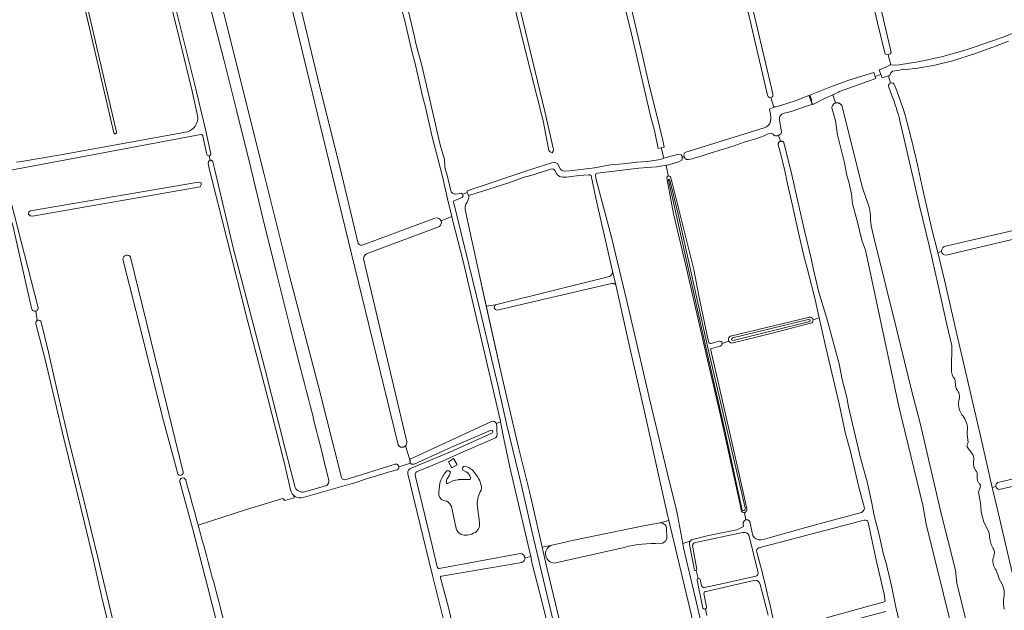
# Model space of a CAD drawing. Header units: metres. Extents: x 209813 to 223847, y 571801 to 587119.
# Tile 491 of 656: x 213530 to 214274, y 582462 to 582908. Entities that reach past the tile are written whole.
import ezdxf

# ---------------------------------------------------------------- set-up
doc = ezdxf.new("R2010")
doc.units = ezdxf.units.M
for name, color, linetype, lineweight in [('B-RO-GR-GRAS-GV', 8, 'Continuous', 0), ('B-RO-KW-KUNSTWERK_STUW-GV', 8, 'Continuous', 0), ('B-RO-OG-WATER_GREPPEL-GV', 8, 'Continuous', 0), ('B-RO-VH-ONVERHARD-GV', 8, 'Continuous', 0)]:
    doc.layers.add(name, color=color, linetype=linetype, lineweight=lineweight)

msp = doc.modelspace()

# ---------------------------------------------------------------- linework, layer by layer
at = {"layer": 'B-RO-GR-GRAS-GV', "flags": 128}
for points in [[(214090.791, 583304.366), (214097.79, 583274.494), (214107.84, 583229.021), (214124.522, 583159.123), (214126.99, 583144.669), (214141.606, 583084.102), (214151.647, 583039.049), (214158.018, 583012.473), (214166.979, 582973.139), (214174.072, 582944.818), (214188.471, 582882.959), (214187.747, 582881.748), (214186.26, 582881.158)], [(214180.754, 582866.164), (214179.49, 582869.811), (214184.051, 582871.466), (214187.814, 582873.511), (214188.232, 582873.484), (214186.217, 582881.141), (214184.038, 582881.665), (214178.075, 582905.125), (214167.875, 582949.184), (214158.237, 582988.775), (214137.46, 583077.421), (214122.194, 583144.388), (214121.81, 583146.621)], [(214095.151, 582850.575), (214080.452, 582913.328), (214032.108, 583117.712)], [(214036.688, 583118.624), (214039.372, 583106.018), (214061.2, 583012.091), (214099.009, 582851.558)], [(214014.76, 582810.804), (214012.379, 582810.322), (214009.636, 582823.874), (214006.752, 582835.115), (213992.314, 582896.948), (213982.708, 582935.917), (213976.792, 582962.321), (213974.448, 582971.811), (213956.821, 583051.458), (213944.598, 583104.205), (213946.241, 583104.673)], [(213816.014, 582586.348), (213815.88, 582586.667), (213783.365, 582720.581), (213756.867, 582829.075), (213730.723, 582937.54), (213702.169, 583053.876), (213697.409, 583070.44)], [(213703.386, 583073.144), (213703.455, 583072.953), (213715.029, 583028.877), (213736.347, 582941.625), (213755.06, 582864.023), (213773.164, 582791.18), (213785.889, 582738.592)], [(213651.919, 583043.657), (213652.028, 583043.384), (213654.534, 583033.31), (213662.245, 583002.505), (213674.225, 582953.056), (213695.766, 582865.964), (213714.714, 582790.74), (213733.797, 582714.118), (213755.716, 582630.554), (213773.079, 582561.814)], [(213621.411, 583032.783), (213625.235, 583012.639), (213625.123, 583011.633), (213624.13, 583009.332), (213623.84, 583008.998), (213624.791, 583005.133), (213625.003, 583005.204), (213625.474, 583005.25), (213626.115, 583005.204), (213626.757, 583004.618), (213627.834, 582998.944), (213643.536, 582934.158), (213662.159, 582859.422), (213670.388, 582824.641), (213674.448, 582806.309)], [(213741.47, 582647.208), (213734.155, 582675.85), (213724.601, 582714.296), (213713.632, 582757.708), (213704.089, 582797.876), (213694.02, 582838.19), (213684.253, 582877.651), (213675.787, 582910.538), (213666.278, 582947.221), (213657.279, 582983.625), (213647.229, 583023.859)], [(213664.669, 582834.019), (213660.429, 582853.601), (213648.607, 582902.344), (213633.732, 582961.622), (213624.98, 582995.608), (213623.158, 583004.137), (213623.992, 583004.941), (213624.527, 583005.045), (213624.791, 583005.133)], [(213568.289, 582973.441), (213603.191, 582822.806), (213603.222, 582822.593), (213603.209, 582822.378), (213603.154, 582822.171), (213603.059, 582821.978), (213602.927, 582821.808), (213602.764, 582821.668), (213602.577, 582821.563), (213602.372, 582821.497), (213602.158, 582821.473), (213601.944, 582821.493), (213601.738, 582821.554), (213601.549, 582821.655), (213601.311, 582821.872), (213601.194, 582822.052), (213601.114, 582822.252), (213566.073, 582972.859)], [(213987.046, 582938.571), (214000.481, 582881.47), (214005.234, 582860.348), (214013.567, 582827.012), (214016.024, 582816.37), (214017.056, 582811.269), (214014.76, 582810.804), (214016.777, 582802.988), (214017.468, 582803.229), (214028.047, 582805.968), (214029.698, 582805.543), (214030.568, 582804.337), (214030.598, 582803.56), (214032.038, 582804.194), (214031.798, 582805.92), (214032.523, 582807.315), (214092.424, 582826.02), (214094.328, 582826.8), (214095.701, 582828.093), (214096.718, 582829.35), (214097.343, 582831.066), (214097.579, 582833.224), (214097.31, 582836.29), (214096.464, 582840.179), (214099.806, 582841.665)], [(213818.723, 582935.208), (213828.45, 582894.771), (213829.41, 582889.743), (213833.597, 582874.107), (213838.467, 582853.771), (213847.799, 582813.201), (213850.919, 582802.086), (213851.148, 582797.267), (213851.605, 582794.947), (213853.12, 582790.283), (213855.514, 582779.49), (213855.986, 582777.951), (213856.419, 582777.208), (213857.457, 582776.436), (213858.379, 582776.042), (213859.458, 582775.841), (213863.507, 582776.717), (213864.491, 582775.903), (213864.59, 582775.677), (213868.182, 582777.016), (213868.124, 582778.419), (213917.74, 582795.048), (213931.999, 582799.435), (213933.798, 582799.688), (213935.065, 582799.542), (213936.75, 582798.699), (213938.493, 582795.112), (213939.288, 582793.94), (213940.324, 582793.408), (213941.43, 582793.244), (213945.387, 582793.483), (213964.445, 582795.724), (213976.335, 582797.902), (213985.877, 582798.685), (213996.354, 582799.909), (214004.389, 582800.623), (214012.375, 582801.67), (214014.836, 582802.312), (214016.777, 582802.988)], [(213856.45, 582758.971), (213853.216, 582772.215), (213849.382, 582789.16), (213841.486, 582820.183), (213836.724, 582841.543), (213834.485, 582849.757), (213829.315, 582872.199), (213826.013, 582884.802), (213821.244, 582905.832), (213818.488, 582916.141)], [(214188.232, 582873.484), (214191.237, 582873.29), (214194.448, 582873.479), (214210.054, 582876.048), (214226.471, 582879.485), (214245.08, 582884.784), (214252.722, 582887.353), (214262.683, 582890.93), (214273.956, 582894.571), (214282.162, 582898.267), (214293.318, 582902.042), (214327.623, 582911.933)], [(214277.162, 582891.33), (214267.373, 582887.514), (214252.281, 582882.065), (214234.728, 582876.676), (214221.512, 582873.325), (214207.101, 582870.694), (214199.155, 582870.038), (214197.862, 582870.169), (214196.524, 582870.02), (214194.672, 582869.458), (214189.553, 582868.642), (214188.341, 582867.585), (214187.958, 582866.954), (214187.495, 582865.412), (214186.452, 582865.12)], [(214097.599, 582848.782), (214099.806, 582841.665), (214100.085, 582841.789), (214101.272, 582841.825), (214103.328, 582842.224), (214116.64, 582846.491), (214126.324, 582850.491), (214127.037, 582850.673), (214140.974, 582856.279), (214156.601, 582861.835), (214175.449, 582867.843), (214176.457, 582864.679), (214180.754, 582866.164)], [(214176.457, 582864.679), (214176.915, 582863.242), (214149.348, 582853.374), (214148.57, 582852.836), (214144.313, 582850.966)], [(214187.913, 582859.792), (214186.452, 582865.12), (214181.588, 582863.759), (214180.754, 582866.164)], [(214189.357, 582849.533), (214186.498, 582857.515)], [(214190.551, 582859.108), (214190.752, 582858.769)], [(214234.696, 582447.287), (214214.981, 582526.61), (214212.322, 582541.059), (214194.402, 582615.564), (214169.048, 582733.658), (214166.375, 582741.113), (214162.912, 582755.74), (214159.374, 582768.503), (214158.404, 582776.173), (214156.419, 582785.256), (214155.246, 582788.836), (214153.093, 582800.499), (214148.046, 582820.675), (214146.519, 582831.268), (214143.692, 582841.076), (214143.762, 582841.654), (214143.849, 582842.037), (214143.973, 582842.409), (214144.134, 582842.767), (214144.33, 582843.106), (214144.559, 582843.425), (214144.819, 582843.719), (214145.107, 582843.985), (214145.421, 582844.221), (214145.757, 582844.424), (214146.111, 582844.592), (214146.48, 582844.724), (214144.313, 582850.966), (214138.508, 582848.369), (214129.731, 582843.92), (214127.91, 582843.254), (214125.384, 582842.674), (214112.949, 582838.287), (214109.864, 582837.449), (214107.633, 582837.02), (214105.812, 582836.159), (214104.829, 582835.375), (214104.376, 582834.64), (214104.129, 582833.803), (214104.167, 582832.032), (214105.739, 582822.768), (214105.583, 582822.405), (214105.356, 582822.001), (214105.089, 582821.623), (214104.784, 582821.274), (214104.444, 582820.959), (214104.074, 582820.681), (214103.676, 582820.443), (214103.256, 582820.247)], [(214146.48, 582844.724), (214146.861, 582844.819), (214147.25, 582844.874), (214147.641, 582844.89), (214148.033, 582844.867), (214148.42, 582844.805), (214148.8, 582844.704), (214149.167, 582844.565), (214149.518, 582844.391), (214149.85, 582844.181), (214150.159, 582843.94), (214150.443, 582843.669), (214150.697, 582843.371), (214151.14, 582842.733), (214166.931, 582780.771), (214171.677, 582766.827), (214172.283, 582763.831), (214172.801, 582759.646), (214172.801, 582756.216), (214173.362, 582751.906), (214175.362, 582743.029), (214192.779, 582673.222), (214204.249, 582625.878), (214210.504, 582603.018), (214226.045, 582535.608), (214237.174, 582492.021), (214238.196, 582482.07), (214245.065, 582453.516)], [(214198.927, 582835.99), (214198.938, 582835.95)], [(214234.183, 582645.981), (214234.42, 582659.333), (214234.204, 582661.597), (214230.596, 582677.403), (214223.914, 582706.914), (214217.15, 582737.197), (214210.216, 582766.097), (214203.687, 582794.503), (214196.042, 582827.154)], [(213666.856, 582820.834), (213532.674, 582795.77), (213520.944, 582793.61)], [(213527.753, 582799.936), (213531.512, 582800.515), (213559.698, 582805.429), (213656.9, 582822.819)], [(213671.462, 582805.859), (213668.528, 582819.687)], [(214134.118, 582682.397), (214131.007, 582696.233), (214125.18, 582719.069), (214122.968, 582727.307), (214118.463, 582746.641), (214113.961, 582767.339), (214110.237, 582783.682), (214107.881, 582794.655), (214103.809, 582810.667), (214103.053, 582813.49), (214103.116, 582813.957), (214103.17, 582814.185), (214103.247, 582814.406), (214103.345, 582814.619), (214103.465, 582814.82), (214103.603, 582815.009), (214103.761, 582815.183), (214103.934, 582815.34), (214104.123, 582815.479), (214104.324, 582815.598), (214104.536, 582815.697), (214104.758, 582815.774), (214103.256, 582820.247), (214102.818, 582820.097), (214102.367, 582819.992), (214101.907, 582819.935), (214101.444, 582819.926), (214100.983, 582819.965), (214100.528, 582820.052), (214100.084, 582820.186), (214099.381, 582821.111), (214098.449, 582821.669), (214097.717, 582821.826), (214096.556, 582821.731), (214094.876, 582821.199), (214092.533, 582819.943), (214087.061, 582817.78), (214077.428, 582815.15), (214069.165, 582812.17), (214052.595, 582807.202), (214044.949, 582804.602), (214036.919, 582802.255), (214035.273, 582802.029), (214034.035, 582802.081), (214032.766, 582802.853), (214032.076, 582803.918), (214032.038, 582804.194)], [(214104.758, 582815.774), (214104.985, 582815.828), (214105.217, 582815.86), (214105.451, 582815.868), (214105.685, 582815.852), (214105.916, 582815.814), (214106.142, 582815.752), (214106.361, 582815.668), (214106.57, 582815.563), (214106.767, 582815.437), (214106.951, 582815.292), (214107.12, 582815.13), (214107.271, 582814.951), (214107.404, 582814.758), (214107.517, 582814.553), (214112.918, 582792.712), (214117.859, 582770.269), (214123.172, 582747.257), (214128.294, 582726.177), (214129.713, 582718.913), (214133.484, 582702.656), (214139.898, 582681.962), (214146.884, 582656.056), (214149.081, 582647.656), (214151.545, 582635.82), (214154.892, 582622.342), (214156.221, 582615.256), (214165.617, 582575.651), (214170.288, 582558.576), (214173.53, 582543.768), (214175.681, 582533.21), (214179.305, 582518.642), (214182.767, 582503.853), (214184.599, 582497.244), (214188.816, 582480.082), (214191.987, 582463.934), (214204.524, 582411.028)], [(213673.857, 582801.395), (213673.153, 582804.759)], [(213673.857, 582801.395), (213674.338, 582801.455), (213674.675, 582801.423), (213675.011, 582801.326), (213675.27, 582801.188), (213675.511, 582801.015), (213675.71, 582800.809), (213675.891, 582800.56), (213676.001, 582800.287), (213677.312, 582795.144), (213691.707, 582734.311), (213702.686, 582692.184), (213715.05, 582645.272), (213730.836, 582582.515), (213738.195, 582554.266)], [(214030.598, 582803.56), (214030.624, 582802.903), (214030.251, 582801.661), (214028.685, 582800.599), (214020.629, 582798.072), (214018.521, 582797.692), (214020.071, 582789.611)], [(213734.726, 582552.475), (213729.859, 582573.597), (213717.412, 582621.824), (213702.517, 582679.375), (213686.544, 582742.475), (213673.277, 582795.254), (213672.557, 582799.061), (213672.653, 582800.259)], [(213977.967, 582717.824), (213965.421, 582772.782), (213961.7, 582789.699), (213961.282, 582790.281), (213960.779, 582790.573), (213959.778, 582790.559), (213952.744, 582789.914), (213942.919, 582788.753), (213940.367, 582788.692), (213938.018, 582789.091), (213936.131, 582790.797), (213934.561, 582793.42), (213933.565, 582794.584), (213932.755, 582794.944), (213931.219, 582794.849), (213917.304, 582790.303), (213911.212, 582788.587), (213899.617, 582784.51), (213870.15, 582775.067), (213869.163, 582775.402)], [(214018.521, 582797.692), (214011.382, 582796.598), (213997.836, 582795.577), (213966.518, 582791.709), (213965.403, 582791.318), (213965.12, 582790.539), (213965.321, 582788.067), (213969.108, 582773.709), (213977.114, 582743.506), (213990.265, 582688.718), (214006.215, 582620.201), (214021.018, 582558.28), (214025.712, 582539.501), (214027.273, 582532.112), (214030.986, 582512.13)], [(213518.518, 582788.935), (213525.881, 582760.677), (213543.913, 582690.051)], [(214075.085, 582537.154), (214074.423, 582541.578), (214059.606, 582608.65), (214048.758, 582654.952), (214033.148, 582722.95), (214024.02, 582761.05), (214020.316, 582781.291), (214019.003, 582787.857)], [(214021.782, 582788.882), (214022.932, 582784.464), (214039.469, 582718.979), (214043.266, 582698.971), (214050.475, 582664.436)], [(214212.159, 582780.476), (214219.566, 582748.336), (214223.696, 582731.798), (214226.627, 582732.509)], [(213789.656, 582737.518), (213843.737, 582757.67)], [(213824.997, 582574.576), (213825.138, 582575.64), (213886.961, 582604.368), (213888.838, 582604.092), (213890.297, 582602.625), (213893.369, 582603.828), (213893.249, 582604.421), (213864.958, 582726.16), (213857.327, 582755.381), (213856.45, 582758.971), (213848.386, 582755.754)], [(213866.917, 582763.065), (213870.103, 582748.005), (213877.352, 582714.428), (213882.558, 582691.175)], [(213539.095, 582689.804), (213524.275, 582754.527)], [(213847.249, 582751.414), (213792.189, 582730.844)], [(214228.553, 582736.296), (214301.376, 582753.09)], [(214223.696, 582731.798), (214228.891, 582710.998), (214238.977, 582666.875), (214247.468, 582630.139), (214256.506, 582591.179), (214264.899, 582554.327)], [(213649.418, 582564.66), (213637.846, 582607.404), (213622.726, 582668.12), (213608.058, 582726.855)], [(213790.038, 582725.904), (213822.443, 582588.751)], [(213977.274, 582708.362), (213890.888, 582688.367)], [(214020.415, 582529.476), (214019.705, 582532.457), (214012.587, 582563.815), (214001.746, 582612.709), (213991.088, 582659.779), (213980.358, 582707.341)], [(213889.602, 582692.258), (213882.558, 582691.175)], [(213882.558, 582691.175), (213894.618, 582637.369), (213907.066, 582583.553), (213915.331, 582551.417), (213922.892, 582518.167), (213924.841, 582509.387), (213931.105, 582510.456), (213948.607, 582514.578), (214001.44, 582525.416), (214013.706, 582527.579)], [(213542.251, 582687.529), (213543.193, 582680.369)], [(214067.154, 582668.75), (214126.718, 582682.938)], [(214168.291, 582538.861), (214163.813, 582555.52), (214157.831, 582581.461), (214154.063, 582594.754), (214149.181, 582617.46), (214139.342, 582659.161), (214134.118, 582682.397), (214129.431, 582680.871)], [(213599.022, 582444.053), (213592.623, 582469.013), (213585.444, 582500.523), (213579.036, 582527.755), (213570.734, 582561.529), (213563.112, 582592.239), (213556.884, 582618.986), (213549.252, 582651.024), (213542.237, 582678.062)], [(213546.333, 582679.16), (213551.786, 582656.597), (213556.213, 582637.466), (213566.631, 582591.776), (213578.39, 582544.727), (213589.119, 582501.559), (213601.775, 582448.846), (213607.354, 582425.803), (213609.38, 582417.688), (213614.318, 582418.622)], [(214128.576, 582678.61), (214098.691, 582670.775), (214068.092, 582663.314)], [(214059.403, 582661.195), (214051.95, 582659.038), (214056.49, 582639.554), (214071.571, 582573.276), (214079.41, 582538.45)], [(214052.478, 582663.145), (214058.583, 582664.974)], [(214060.858, 582662.969), (214065.877, 582664.869)], [(213886.33, 582597.518), (213856.215, 582584.855), (213827.975, 582571.963), (213825.946, 582572.039), (213825.485, 582572.823)], [(213825.862, 582569.048), (213855.504, 582581.355), (213887.22, 582595.524)], [(214246.576, 582588.528), (214245.952, 582594.468)], [(213816.523, 582570.027), (213825.485, 582572.823), (213824.897, 582573.823), (213824.997, 582574.576), (213821.515, 582585.769)], [(213763.541, 582559.84), (213761.91, 582566.77), (213757.44, 582585.469)], [(213776.805, 582560.382), (213813.613, 582571.994)], [(214269.135, 582558.018), (214341.27, 582575.208)], [(213815.6, 582567.908), (213815.243, 582567.734)], [(213854.018, 582425.278), (213857.117, 582425.819), (213851.153, 582450.63), (213842.001, 582487.872), (213832.199, 582528.128), (213823.224, 582564.793)], [(214343.009, 582569.615), (214270.003, 582552.761)], [(213682.819, 582437.31), (213671.692, 582480.894), (213660.655, 582523.627), (213650.937, 582558.722), (213650.905, 582558.888)], [(213655.422, 582560.356), (213655.523, 582560.11)], [(213779.526, 582556.751), (213758.361, 582550.697), (213744.32, 582546.842)], [(213745.23, 582551.001), (213762.16, 582555.957)], [(214258.326, 582528.933), (214256.406, 582536.164), (214255.988, 582542.464), (214254.4, 582550.824), (214255.802, 582554.378)], [(214267.692, 582555.006), (214264.899, 582554.327), (214268.47, 582538.648), (214279.801, 582490.061), (214292.112, 582435.494), (214296.048, 582436.48)], [(213737.014, 582548.466), (213737.343, 582546.463), (213730.433, 582544.517), (213728.864, 582545.919), (213702.245, 582537.923), (213664.89, 582525.999)], [(214078.731, 582529.912), (214077.709, 582535.498)], [(214095.27, 582516.085), (214130.279, 582525.998), (214166.11, 582535.555)], [(214039.506, 582449.468), (214037.537, 582457.641), (214020.415, 582529.476), (214013.706, 582527.579)], [(214037.675, 582514.815), (214050.478, 582518.163), (214071.909, 582522.396), (214076.937, 582524.777), (214076.597, 582527.049)], [(214081.604, 582528.704), (214083.559, 582520.019)], [(214168.013, 582529.755), (214088.608, 582508.703)], [(214184.465, 582460.691), (214153.751, 582452.669), (214153.415, 582452.563), (214129.205, 582445.949), (214115.05, 582441.98), (214112.669, 582443.038), (214111.875, 582444.758), (214113.462, 582446.875), (214142.17, 582456.665), (214182.387, 582467.645), (214184.011, 582468.547), (214183.248, 582473.845), (214177.446, 582498.515), (214171.227, 582527.934)], [(214018.692, 582523.774), (214019.019, 582515.719)], [(214076.123, 582520.246), (214040.529, 582512.698)], [(214030.986, 582512.13), (214036.648, 582513.731)], [(214030.986, 582512.13), (214031.621, 582508.716), (214040.744, 582470.476), (214046.68, 582444.611), (214049.193, 582434.497), (214051.049, 582428.106), (214053.283, 582416.703), (214062.831, 582371.889), (214064.948, 582360.807)], [(214039.805, 582491.971), (214036.061, 582511.38)], [(214087.905, 582489.844), (214081.296, 582517.617)], [(213924.841, 582509.387), (213928.545, 582492.706), (213939.595, 582446.651), (213943.953, 582428.13), (213952.137, 582429.968)], [(213986.735, 582509.093), (213933.925, 582497.239)], [(214038.457, 582510.534), (214041.746, 582492.383)], [(214087.018, 582505.635), (214089.881, 582495.224)], [(213909.781, 582497.915), (213909.442, 582497.811), (213848.766, 582487.495), (213848.468, 582487.402)], [(213993.069, 582197.892), (213991.999, 582197.103), (213990.179, 582197.04), (213989.185, 582198.035), (213981.979, 582229.948), (213978.807, 582242.254), (213977.502, 582246.023), (213974.997, 582258.892), (213970.805, 582277.145), (213963.873, 582304.048), (213959.398, 582321.962), (213957.26, 582332.611), (213955.111, 582340.582), (213952.575, 582351.925), (213944.782, 582383.84), (213942.74, 582393.131), (213939.178, 582406.925), (213937.86, 582412.75), (213933.999, 582428.162), (213929.291, 582449.086), (213924.523, 582468.551), (213917.264, 582496.659), (213916.196, 582502.32), (213911.762, 582501.355)], [(214042.583, 582485.708), (214041.044, 582491.622)], [(213847.899, 582486.192), (213854.039, 582463.646), (213866.948, 582408.297), (213872.558, 582387.549), (213872.643, 582387.342)], [(214046.288, 582463.146), (214041.929, 582484.297)], [(214044.205, 582484.85), (214045.159, 582480.447)], [(214047.401, 582478.733), (214061.558, 582481.79), (214086.163, 582487.305)], [(214085.829, 582484.353), (214048.636, 582475.918)], [(214047.054, 582474.289), (214049.053, 582464.34)], [(214095.444, 582458.031), (214089.453, 582481.219)], [(213681.528, 582464.296), (213681.531, 582464.285)], [(214049.338, 582457.683), (214048.094, 582462.658)]]:
    msp.add_lwpolyline(points, dxfattribs=at)
for points in [[(213846.374, 583165.758), (213847.4, 583167.246), (213849.045, 583166.698), (213884.716, 583012.368), (213926.747, 582838.219), (213933.429, 582809.583), (213933.069, 582808.258), (213932.335, 582807.153), (213930.754, 582807.762), (213929.829, 582808.787), (213925.597, 582831.301), (213912.106, 582883.822), (213901.898, 582926.063)], [(213537.009, 582762.409), (213538.18, 582763.165), (213665.216, 582784.989), (213667.134, 582784.414), (213667.23, 582782.977), (213666.367, 582781.348), (213539.842, 582759.276), (213537.953, 582759.464), (213536.744, 582760.824)]]:
    msp.add_lwpolyline(points, close=True, dxfattribs=at)
at = {"layer": 'B-RO-GR-GRAS-GV'}
for points in [[(214190.752, 582858.769, -0.024729), (214198.927, 582835.99)], [(214196.042, 582827.154, 0.0385777), (214189.357, 582849.533)], [(213656.9, 582822.819, 0.3095987), (213664.669, 582834.019)], [(214198.938, 582835.95, -0.0155338), (214212.159, 582780.476)], [(213668.528, 582819.687, 0.4967354), (213666.856, 582820.834)], [(213672.653, 582800.259, -0.246096), (213673.857, 582801.395)], [(213785.889, 582738.592, 0.3804055), (213789.656, 582737.518)], [(213608.058, 582726.855, -0.7715073), (213613.823, 582728.182)], [(213792.189, 582730.844, 0.3635391), (213790.038, 582725.904)], [(213980.358, 582707.341, 0.2985502), (213977.274, 582708.362)], [(214050.475, 582664.436, 0.3257879), (214052.478, 582663.145)], [(213757.44, 582585.469, -0.0015713), (213741.47, 582647.208)], [(214235.204, 582637.764, -0.1389363), (214234.183, 582645.981)], [(214236.946, 582633.962, 0.2608641), (214235.204, 582637.764)], [(214237.507, 582629.23, -0.0599156), (214236.946, 582633.962)], [(214239.56, 582625.856, -0.0223706), (214237.507, 582629.23)], [(214240.026, 582621.761, 0.1358777), (214239.56, 582625.856)], [(214241.899, 582609.217, -0.2217317), (214240.026, 582621.761)], [(214246.197, 582598.842, 0.180842), (214241.899, 582609.217)], [(213887.22, 582595.524, 0.7667616), (213886.33, 582597.518)], [(214245.952, 582594.468, -0.0478116), (214246.197, 582598.842)], [(214245.989, 582584.934, -0.23297), (214245.838, 582586.169)], [(214245.838, 582586.169, 0.0080373), (214246.576, 582588.528)], [(214249.76, 582579.667, 0.0105881), (214245.989, 582584.934)], [(214250.949, 582575.641, 0.2186802), (214249.76, 582579.667)], [(214252.28, 582567.325, -0.2119602), (214250.949, 582575.641)], [(213815.243, 582567.734, 0.0127319), (213779.526, 582556.751)], [(213823.193, 582565.023, -0.3167176), (213825.862, 582569.048)], [(213823.224, 582564.793, -0.0504448), (213823.193, 582565.023)], [(214253.58, 582563.449, 0.2179778), (214252.28, 582567.325)], [(214254.011, 582558.827, -0.1797226), (214253.58, 582563.449)], [(213650.905, 582558.888, -0.8198227), (213655.422, 582560.356)], [(213655.523, 582560.11, -0.000843), (213664.89, 582525.999)], [(213762.16, 582555.957, 0.2658372), (213763.541, 582559.84)], [(213773.079, 582561.814, 0.4220655), (213776.805, 582560.382)], [(214255.284, 582557.238, -0.0885951), (214254.011, 582558.827)], [(214255.802, 582554.378, 0.1815621), (214255.284, 582557.238)], [(213738.195, 582554.266, 0.3270294), (213745.23, 582551.001)], [(214166.11, 582535.555, 0.2833956), (214168.291, 582538.861)], [(214013.706, 582527.579, -0.4375064), (214018.692, 582523.774)], [(214171.227, 582527.934, 0.3953781), (214168.013, 582529.755)], [(214261.738, 582521.793, -0.0331097), (214258.326, 582528.933)], [(213664.89, 582525.999, -0.0014836), (213681.528, 582464.296)], [(214081.296, 582517.617, 0.433369), (214076.123, 582520.246)], [(214083.559, 582520.019, 0.3351325), (214088.218, 582514.932)], [(214262.871, 582516.751, 0.109205), (214261.738, 582521.793)], [(214013.97, 582511.898, 0.0813976), (213986.735, 582509.093)], [(214019.019, 582515.719, -0.3188042), (214013.97, 582511.898)], [(214040.529, 582512.698, 0.3489449), (214038.457, 582510.534)], [(214088.218, 582514.932, 0.1203279), (214095.27, 582516.085)], [(214265.511, 582508.182, -0.1062178), (214262.871, 582516.751)], [(213933.925, 582497.239, -0.7650365), (213931.105, 582510.456)], [(214088.608, 582508.703, 0.4752797), (214087.018, 582505.635)], [(214265.424, 582500.444, -0.0208574), (214266.64, 582504.81)], [(214266.64, 582504.81, 0.1891518), (214265.511, 582508.182)], [(213911.762, 582501.355, -0.322806), (213909.781, 582497.915)], [(214267.729, 582492.036, -0.1962422), (214265.424, 582500.444)], [(214086.163, 582487.305, 0.3511685), (214087.905, 582489.844)], [(214089.881, 582495.224, -0.0049957), (214106.933, 582421.4)], [(214269.996, 582485.365, 0.0302535), (214267.729, 582492.036)], [(213848.468, 582487.402, 0.3967446), (213847.899, 582486.192)], [(214089.453, 582481.219, 0.380645), (214085.829, 582484.353)], [(214273.427, 582478.303, 0.076567), (214269.996, 582485.365)], [(214045.159, 582480.447, 0.3033313), (214047.401, 582478.733)], [(214048.636, 582475.918, 0.4169755), (214047.054, 582474.289)], [(214273.658, 582471.214, 0.1076414), (214273.427, 582478.303)], [(214273.969, 582462.561, -0.1052991), (214273.658, 582471.214)], [(213681.531, 582464.285, 0.0000646), (213699.186, 582395.322)]]:
    msp.add_lwpolyline(points, format="xyb", dxfattribs=at)
for centre, radius, start, end in [((214188.773, 582857.679), 2.281, 38.789615, 183.346494), ((214097.16, 582850.75), 2.017, 184.990876, 23.881723), ((213672.928, 582806.264), 1.521, 195.422572, 0.963411), ((214020.466, 582788.166), 1.498, 28.540417, 194.80565), ((213845.069, 582754.304), 3.62, 307.026561, 104.095814), ((214230.01, 582733.172), 3.447, 115.001874, 269.290164), ((213541.51, 582689.828), 2.415, 180.560429, 6.692989), ((214127, 582680.498), 2.459, 309.850251, 104.095814), ((213544.298, 582678.558), 2.122, 16.481557, 194.80565), ((214068.446, 582666.174), 2.881, 116.632306, 263.560586), ((214058.927, 582663.069), 1.934, 284.262035, 98.366236), ((213818.989, 582588.191), 3.5, 211.780685, 6.692989), ((213814.226, 582569.767), 2.311, 306.465044, 104.095814), ((214270.451, 582555.536), 2.809, 117.929539, 263.560586), ((213742.082, 582554.016), 7.515, 191.829133, 286.478898), ((214077.274, 582537.715), 2.26, 194.386853, 18.152145), ((214079.305, 582527.258), 2.716, 32.178953, 183.346494), ((214039.901, 582511.678), 3.847, 125.355357, 206.264806), ((214040.671, 582492.671), 1.113, 218.95297, 343.774677), ((214043.052, 582484.633), 1.173, 10.676878, 194.80565), ((214047.516, 582464.104), 1.557, 217.961271, 6.692989)]:
    msp.add_arc(centre, radius, start, end, dxfattribs=at)
at = {"layer": 'B-RO-KW-KUNSTWERK_STUW-GV', "flags": 128}
msp.add_lwpolyline([(214128.521, 582844.542), (214128.867, 582843.604), (214129.146, 582843.706), (214128.049, 582846.68), (214128.455, 582846.83), (214127.01, 582850.745), (214126.324, 582850.491)], close=True, dxfattribs=at)
at = {"layer": 'B-RO-OG-WATER_GREPPEL-GV', "flags": 128}
for points in [[(214020.837, 582786.954), (214020.426, 582786.997), (214020.21, 582786.846), (214020.188, 582786.468), (214048.388, 582660.357), (214062.787, 582597.612), (214075.931, 582537.353), (214076.595, 582537.061), (214077.71, 582537.035), (214078.294, 582537.327), (214078.294, 582538.866), (214049.576, 582662.087), (214027.556, 582760.76), (214021.225, 582786.399), (214021.096, 582786.781)], [(214069.028, 582665.424), (214127.07, 582679.627), (214127.247, 582680.868), (214125.672, 582681.093), (214068.77, 582667.373), (214068.095, 582666.535), (214067.869, 582665.763)]]:
    msp.add_lwpolyline(points, close=True, dxfattribs=at)
for points in [[(214230.093, 582729.728), (214303.342, 582747.23)], [(213653.5, 582565.93), (213613.823, 582728.182)], [(213975.66, 582713.613), (213889.602, 582692.258)], [(213980.358, 582707.341), (213977.967, 582717.824)]]:
    msp.add_lwpolyline(points, dxfattribs=at)
at = {"layer": 'B-RO-OG-WATER_GREPPEL-GV'}
for points in [[(213977.967, 582717.824, -0.3368049), (213975.66, 582713.613)], [(213889.602, 582692.258, 0.8175803), (213890.888, 582688.367)], [(213649.418, 582564.66, 0.8202114), (213653.5, 582565.93)]]:
    msp.add_lwpolyline(points, format="xyb", dxfattribs=at)
at = {"layer": 'B-RO-VH-ONVERHARD-GV', "flags": 128}
for points in [[(213869.163, 582775.402), (213868.923, 582775.484), (213868.192, 582776.788), (213868.182, 582777.016), (213864.59, 582775.677), (213865.017, 582774.701), (213864.413, 582773.236), (213858.725, 582770.994), (213857.839, 582770.495), (213857.776, 582770.145), (213877.933, 582687.793), (213891.457, 582630.595), (213898.18, 582601.304), (213909.225, 582555.919), (213917.148, 582520.46), (213939.406, 582427.159)], [(213939.406, 582427.159), (213943.953, 582428.13), (213939.595, 582446.651), (213928.545, 582492.706), (213922.892, 582518.167), (213915.331, 582551.417), (213907.066, 582583.553), (213894.618, 582637.369), (213877.352, 582714.428), (213870.103, 582748.005), (213866.917, 582763.065)], [(213911.762, 582501.355), (213916.196, 582502.32), (213902.968, 582558.916), (213900.495, 582569.741), (213895.946, 582591.07), (213893.369, 582603.828), (213890.297, 582602.625), (213890.587, 582600.075)], [(213889.623, 582591.948), (213885.097, 582589.796), (213865.155, 582581.207), (213847.776, 582573.37), (213829.963, 582566.104)], [(213828.954, 582563.784), (213841.698, 582510.533), (213845.418, 582494.483)], [(213851.872, 582565.703), (213852.005, 582565.897)], [(213855.369, 582564.855), (213855.281, 582564.617)], [(213867.464, 582566.194), (213865.359, 582567.17), (213864.907, 582567.551)], [(213866.413, 582570.374), (213866.684, 582570.338)], [(213873.902, 582565.349), (213873.983, 582565.254)], [(213847.557, 582557.555), (213847.563, 582557.586)], [(213853.176, 582561.425), (213853.076, 582561.263)], [(213853.283, 582557.312), (213853.379, 582557.361)], [(213861.542, 582560.261), (213861.577, 582560.264)], [(213870.054, 582560.51), (213870.286, 582560.573)], [(213870.756, 582561.953), (213870.743, 582561.994)], [(213878.571, 582556.248), (213878.616, 582556.121)], [(213846.831, 582548.573), (213846.798, 582548.823)], [(213878.828, 582552.626), (213878.731, 582552.418)], [(213852.732, 582543.965), (213852.268, 582544.141)], [(213875.68, 582541.518), (213877.453, 582527.919)], [(213859.716, 582523.414), (213856.291, 582540.074)], [(213863.394, 582518.979), (213863.314, 582519.013)], [(213873.032, 582519.836), (213872.847, 582519.738)], [(213846.897, 582493.085), (213906.948, 582504.206), (213908.199, 582504.397)]]:
    msp.add_lwpolyline(points, dxfattribs=at)
at = {"layer": 'B-RO-VH-ONVERHARD-GV'}
for points in [[(213868.078, 582769.713, 0.1784604), (213869.163, 582775.402)], [(213866.917, 582763.065, -0.2501906), (213868.078, 582769.713)], [(213890.625, 582596.411, -0.2647983), (213890.017, 582592.265)], [(213890.587, 582600.075, -0.0338279), (213890.625, 582596.411)], [(213890.017, 582592.265, -0.1164385), (213889.623, 582591.948)], [(213829.963, 582566.104, 0.3927354), (213828.954, 582563.784)], [(213847.563, 582557.586, -0.1365507), (213851.872, 582565.703)], [(213852.005, 582565.897, -0.9389154), (213855.369, 582564.855)], [(213855.281, 582564.617, -0.0553468), (213853.176, 582561.425)], [(213864.907, 582567.551, -0.6046749), (213866.413, 582570.374)], [(213866.684, 582570.338, -0.1804229), (213873.902, 582565.349)], [(213870.743, 582561.994, 0.1920738), (213867.464, 582566.194)], [(213873.983, 582565.254, -0.1192061), (213878.571, 582556.248)], [(213846.798, 582548.823, -0.0525268), (213847.557, 582557.555)], [(213853.076, 582561.263, 0.1327199), (213852.556, 582557.782)], [(213852.556, 582557.782, 0.4507173), (213853.102, 582557.254)], [(213853.102, 582557.254, 0.0316685), (213853.283, 582557.312)], [(213853.379, 582557.361, -0.1279756), (213861.542, 582560.261)], [(213861.577, 582560.264, -0.0004612), (213870.054, 582560.51)], [(213870.286, 582560.573, 0.3392651), (213870.756, 582561.953)], [(213878.616, 582556.121, -0.198585), (213878.828, 582552.626)], [(213852.268, 582544.141, -0.3606505), (213846.831, 582548.573)], [(213878.731, 582552.418, 0.1397653), (213875.68, 582541.518)], [(213856.291, 582540.074, 0.1535751), (213852.732, 582543.965)], [(213877.453, 582527.919, -0.33338), (213873.032, 582519.836)], [(213863.314, 582519.013, -0.2276062), (213859.716, 582523.414)], [(213872.847, 582519.738, -0.2027513), (213863.394, 582518.979)], [(213908.199, 582504.397, -0.4004823), (213911.762, 582501.355)], [(213845.418, 582494.483, 0.2964412), (213846.897, 582493.085)]]:
    msp.add_lwpolyline(points, format="xyb", dxfattribs=at)
at = {"layer": 'B-RO-VH-ONVERHARD-GV', "flags": 128}
msp.add_lwpolyline([(213860.588, 582571.52), (213856.676, 582569.192), (213853.937, 582573.795), (213857.849, 582576.123)], close=True, dxfattribs=at)

doc.saveas('drawing.dxf')
